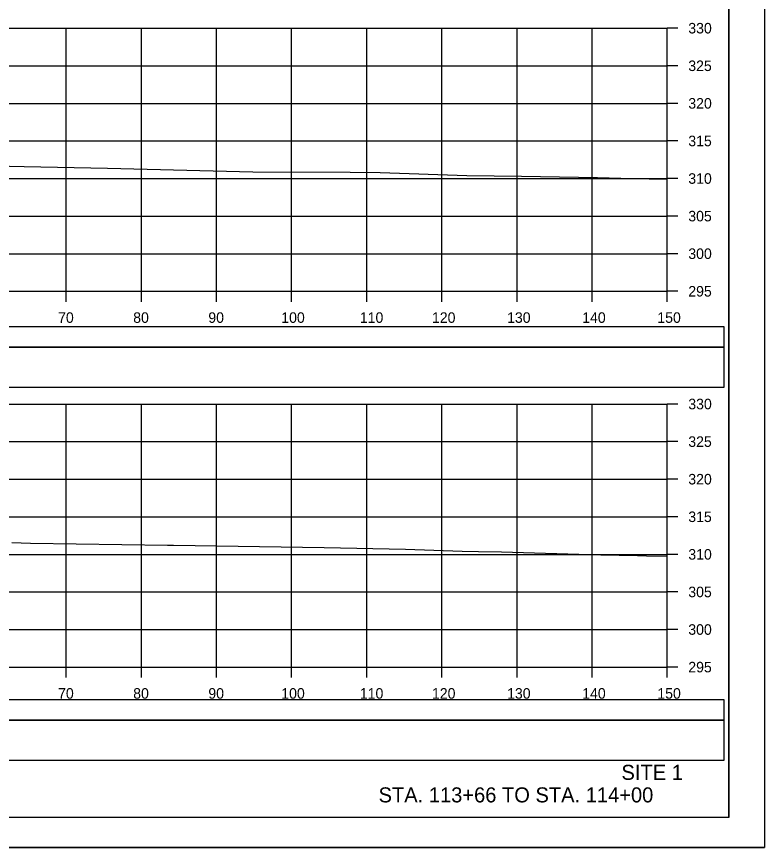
# Model space of a CAD drawing. Extents: x 1370538 to 1372872, y 376220 to 381127.
# Drawn here: x 1371438.7 to 1371538.2, y 380258.4 to 380368.9 of the extents above; entities that cross this region are included whole.
import ezdxf

# ---------------------------------------------------------------- set-up
doc = ezdxf.new("R2010")
doc.units = 0
for name, color, linetype in [('R_Border Notes', 7, 'Continuous'), ('R_Border PE', 7, 'Continuous'), ('R_Border Prem', 7, 'Continuous'), ('R_Dimension', 7, 'Continuous'), ('R_Grid', 7, 'Continuous'), ('R_No Plot', 7, 'Continuous'), ('R_Proposed Road', 7, 'Continuous'), ('T_Detection Zones', 7, 'Continuous')]:
    doc.layers.add(name, color=color, linetype=linetype)

msp = doc.modelspace()

# ---------------------------------------------------------------- linework, layer by layer
at = {"layer": 'R_Border Notes'}
for q in [(1371533.47, 380467.83), (1371217.29, 380262.37)]:
    msp.add_line((1371533.47, 380262.37), q, dxfattribs=at)
at = {"layer": 'R_Border Prem'}
for p, q in [((1371525.29, 380332.37), (1371525.29, 380367.37)), ((1371526.69, 380367.37), (1371525.29, 380367.37)), ((1371526.69, 380362.37), (1371525.29, 380362.37)), ((1371526.69, 380357.37), (1371525.29, 380357.37)), ((1371526.69, 380352.37), (1371525.29, 380352.37)), ((1371526.69, 380347.37), (1371525.29, 380347.37)), ((1371526.69, 380342.37), (1371525.29, 380342.37)), ((1371526.69, 380337.37), (1371525.29, 380337.37)), ((1371225.29, 380332.37), (1371525.29, 380332.37)), ((1371445.29, 380330.97), (1371445.29, 380332.37)), ((1371455.29, 380330.97), (1371455.29, 380332.37)), ((1371465.29, 380330.97), (1371465.29, 380332.37)), ((1371475.29, 380330.97), (1371475.29, 380332.37)), ((1371485.29, 380330.97), (1371485.29, 380332.37)), ((1371495.29, 380330.97), (1371495.29, 380332.37)), ((1371505.29, 380330.97), (1371505.29, 380332.37)), ((1371515.29, 380330.97), (1371515.29, 380332.37)), ((1371525.29, 380330.97), (1371525.29, 380332.37)), ((1371526.69, 380332.37), (1371525.29, 380332.37)), ((1371525.29, 380282.37), (1371525.29, 380317.37)), ((1371526.69, 380317.37), (1371525.29, 380317.37)), ((1371526.69, 380312.37), (1371525.29, 380312.37)), ((1371526.69, 380307.37), (1371525.29, 380307.37)), ((1371526.69, 380302.37), (1371525.29, 380302.37)), ((1371526.69, 380297.37), (1371525.29, 380297.37)), ((1371526.69, 380292.37), (1371525.29, 380292.37)), ((1371526.69, 380287.37), (1371525.29, 380287.37)), ((1371225.29, 380282.37), (1371525.29, 380282.37)), ((1371445.29, 380280.97), (1371445.29, 380282.37)), ((1371455.29, 380280.97), (1371455.29, 380282.37)), ((1371465.29, 380280.97), (1371465.29, 380282.37)), ((1371475.29, 380280.97), (1371475.29, 380282.37)), ((1371485.29, 380280.97), (1371485.29, 380282.37)), ((1371495.29, 380280.97), (1371495.29, 380282.37)), ((1371505.29, 380280.97), (1371505.29, 380282.37)), ((1371515.29, 380280.97), (1371515.29, 380282.37)), ((1371525.29, 380280.97), (1371525.29, 380282.37)), ((1371526.69, 380282.37), (1371525.29, 380282.37))]:
    msp.add_line(p, q, dxfattribs=at)
at = {"layer": 'R_Dimension'}
for points in [[(1371425.82, 380349.28), (1371439.69, 380348.97), (1371450.78, 380348.73), (1371470.11, 380348.27), (1371483.07, 380348.2), (1371487.08, 380348.16), (1371498.59, 380347.76), (1371505.87, 380347.69), (1371516, 380347.51), (1371520.65, 380347.36), (1371522.86, 380347.33), (1371525.29, 380347.29)], [(1371438.02, 380298.96), (1371440.53, 380298.84), (1371458.75, 380298.59), (1371459.08, 380298.59), (1371459.3, 380298.58), (1371459.4, 380298.58), (1371459.58, 380298.58), (1371479.63, 380298.29), (1371490.46, 380298.05), (1371497.97, 380297.79), (1371500.17, 380297.77), (1371503.24, 380297.71), (1371516.45, 380297.3), (1371521.31, 380297.22), (1371522.54, 380297.19), (1371525.29, 380297.14)]]:
    msp.add_lwpolyline(points, dxfattribs=at)
at = {"layer": 'R_Grid'}
for p, q in [((1371225.29, 380367.37), (1371525.29, 380367.37)), ((1371445.29, 380332.37), (1371445.29, 380367.37)), ((1371455.29, 380332.37), (1371455.29, 380367.37)), ((1371465.29, 380332.37), (1371465.29, 380367.37)), ((1371475.29, 380332.37), (1371475.29, 380367.37)), ((1371485.29, 380332.37), (1371485.29, 380367.37)), ((1371495.29, 380332.37), (1371495.29, 380367.37)), ((1371505.29, 380332.37), (1371505.29, 380367.37)), ((1371515.29, 380332.37), (1371515.29, 380367.37)), ((1371525.29, 380332.37), (1371525.29, 380367.37)), ((1371225.29, 380362.37), (1371525.29, 380362.37)), ((1371225.29, 380357.37), (1371525.29, 380357.37)), ((1371225.29, 380352.37), (1371525.29, 380352.37)), ((1371225.29, 380347.37), (1371525.29, 380347.37)), ((1371225.29, 380342.37), (1371525.29, 380342.37)), ((1371225.29, 380337.37), (1371525.29, 380337.37)), ((1371225.29, 380332.37), (1371525.29, 380332.37)), ((1371225.29, 380317.37), (1371525.29, 380317.37)), ((1371445.29, 380282.37), (1371445.29, 380317.37)), ((1371455.29, 380282.37), (1371455.29, 380317.37)), ((1371465.29, 380282.37), (1371465.29, 380317.37)), ((1371475.29, 380282.37), (1371475.29, 380317.37)), ((1371485.29, 380282.37), (1371485.29, 380317.37)), ((1371495.29, 380282.37), (1371495.29, 380317.37)), ((1371505.29, 380282.37), (1371505.29, 380317.37)), ((1371515.29, 380282.37), (1371515.29, 380317.37)), ((1371525.29, 380282.37), (1371525.29, 380317.37)), ((1371225.29, 380312.37), (1371525.29, 380312.37)), ((1371225.29, 380307.37), (1371525.29, 380307.37)), ((1371225.29, 380302.37), (1371525.29, 380302.37)), ((1371225.29, 380297.37), (1371525.29, 380297.37)), ((1371225.29, 380292.37), (1371525.29, 380292.37)), ((1371225.29, 380287.37), (1371525.29, 380287.37)), ((1371225.29, 380282.37), (1371525.29, 380282.37))]:
    msp.add_line(p, q, dxfattribs=at)
at = {"layer": 'R_No Plot'}
msp.add_line((1371204.89, 380258.39), (1371538.22, 380258.39), dxfattribs=at)
for points in [[(1371204.88, 380471.72), (1371538.22, 380471.72), (1371538.22, 380258.39), (1371204.88, 380258.39)], [(1371451.21, 380467.83), (1371451.21, 380457.95), (1371486.94, 380457.95), (1371486.94, 380455.03), (1371510.14, 380455.03), (1371510.14, 380430.7), (1371533.47, 380430.7), (1371533.47, 380262.37), (1371217.29, 380262.37), (1371217.29, 380467.83)]]:
    msp.add_lwpolyline(points, close=True, dxfattribs=at)
at = {"layer": 'T_Detection Zones'}
for points in [[(1371217.73, 380324.92), (1371532.86, 380324.92), (1371532.86, 380327.62), (1371217.73, 380327.62)], [(1371217.73, 380319.6), (1371532.86, 380319.6), (1371532.86, 380324.92), (1371217.73, 380324.92)], [(1371217.73, 380275.3), (1371532.86, 380275.3), (1371532.86, 380278), (1371217.73, 380278)], [(1371217.73, 380269.98), (1371532.86, 380269.98), (1371532.86, 380275.3), (1371217.73, 380275.3)]]:
    msp.add_lwpolyline(points, close=True, dxfattribs=at)

# ---------------------------------------------------------------- texts
at = {"layer": 'R_Border PE'}
for s, p in [('330', (1371528.09, 380366.67)), ('325', (1371528.09, 380361.67)), ('320', (1371528.09, 380356.67)), ('315', (1371528.09, 380351.67)), ('310', (1371528.09, 380346.67)), ('305', (1371528.09, 380341.67)), ('300', (1371528.09, 380336.67)), ('295', (1371528.09, 380331.67)), ('70', (1371444.2, 380328.17)), ('80', (1371454.2, 380328.17)), ('90', (1371464.2, 380328.17)), ('100', (1371473.91, 380328.17)), ('110', (1371484.37, 380328.17)), ('120', (1371493.97, 380328.17)), ('130', (1371503.97, 380328.17)), ('140', (1371513.97, 380328.17)), ('150', (1371523.97, 380328.17)), ('330', (1371528.09, 380316.67)), ('325', (1371528.09, 380311.67)), ('320', (1371528.09, 380306.67)), ('315', (1371528.09, 380301.67)), ('310', (1371528.09, 380296.67)), ('305', (1371528.09, 380291.67)), ('300', (1371528.09, 380286.67)), ('295', (1371528.09, 380281.67)), ('70', (1371444.2, 380278.17)), ('80', (1371454.2, 380278.17)), ('90', (1371464.2, 380278.17)), ('100', (1371473.91, 380278.17)), ('110', (1371484.37, 380278.17)), ('120', (1371493.97, 380278.17)), ('130', (1371503.97, 380278.17)), ('140', (1371513.97, 380278.17)), ('150', (1371523.97, 380278.17))]:
    msp.add_text(s, height=1.4, dxfattribs=at).set_placement(p)
at = {"layer": 'R_Proposed Road'}
for s, p in [('SITE 1', (1371519.19, 380267.37)), ('STA. 113+66 TO STA. 114+00', (1371486.86, 380264.37))]:
    msp.add_text(s, height=2, dxfattribs=at).set_placement(p)

doc.saveas('drawing.dxf')
